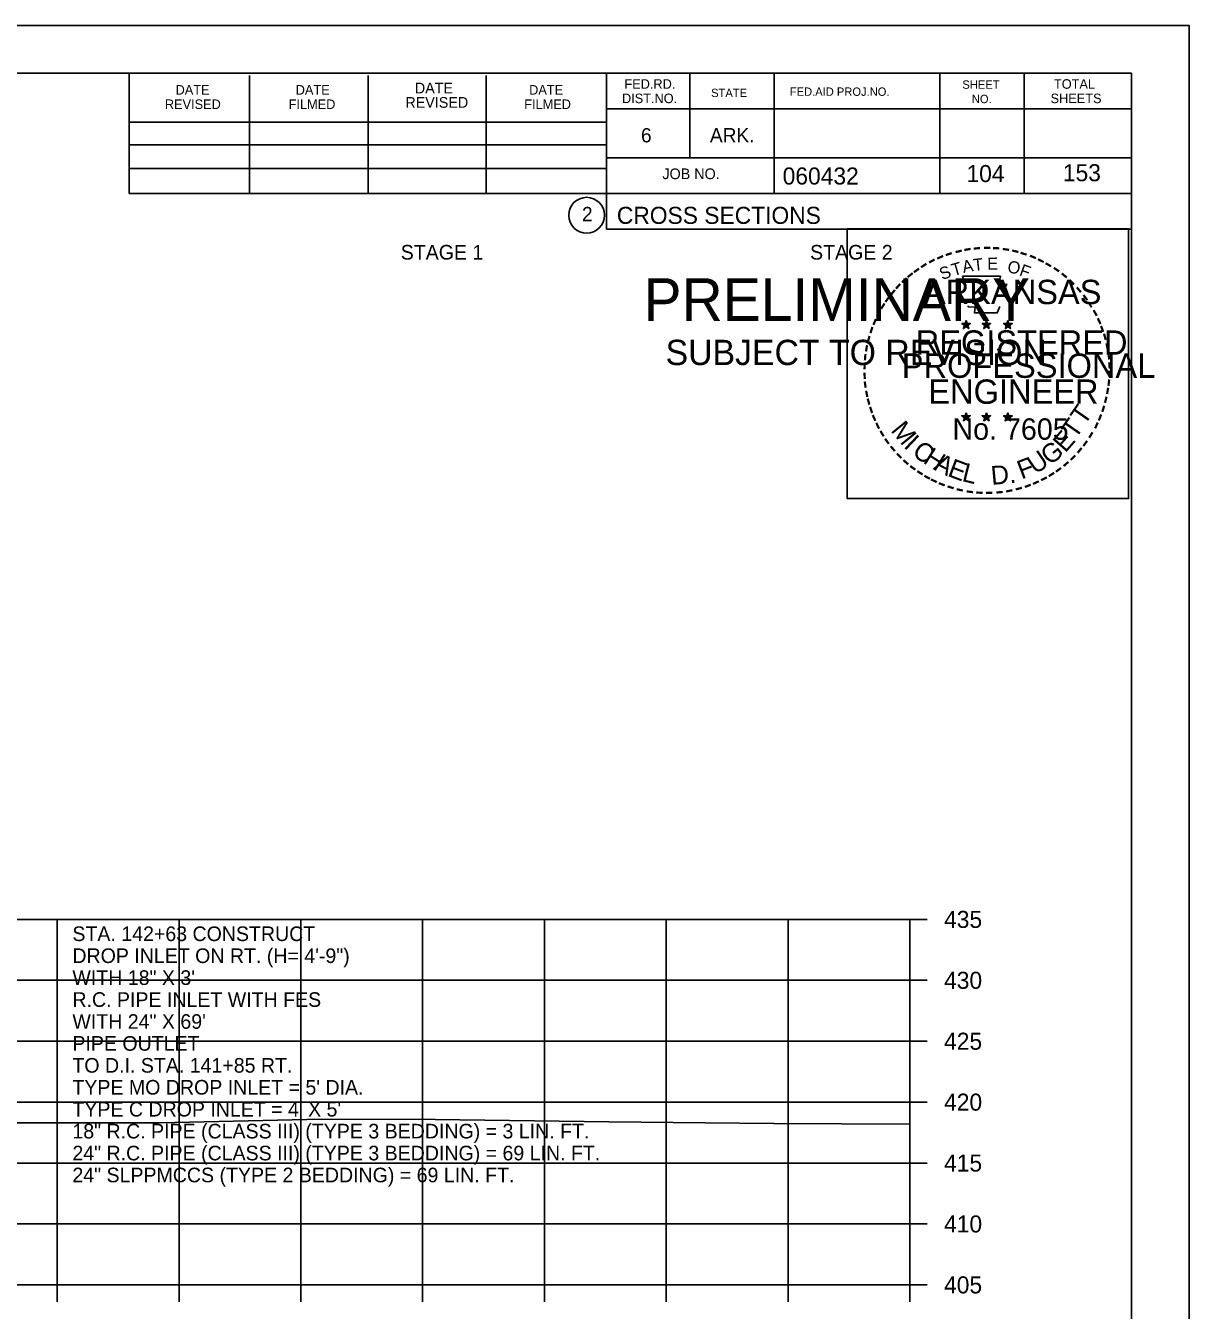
# Model space of a CAD drawing. Extents: x 1538688 to 1540766, y 656250 to 671912.
# Drawn here: x 1538925.6 to 1539021.1, y 662632.6 to 662738 of the extents above; entities that cross this region are included whole.
import ezdxf

# ---------------------------------------------------------------- set-up
doc = ezdxf.new("R2010")
doc.units = 0
for name, color, linetype in [('18', 7, 'Continuous'), ('22', 7, 'Continuous'), ('26', 7, 'Continuous'), ('40', 7, 'Continuous'), ('7', 7, 'Continuous'), ('8', 7, 'Continuous'), ('9', 7, 'Continuous'), ('Borings', 7, 'Continuous'), ('Default', 7, 'Continuous'), ('Horizontal Alignment', 7, 'Continuous'), ('RipRap', 7, 'Continuous')]:
    doc.layers.add(name, color=color, linetype=linetype)

msp = doc.modelspace()

# ---------------------------------------------------------------- linework, layer by layer
at = {"layer": '18'}
msp.add_lwpolyline([(1538918.63, 662647.98), (1538929.71, 662647.97), (1538932.3, 662647.98), (1538936.64, 662647.97), (1538949.87, 662648.28), (1538959.21, 662648.25), (1538973.47, 662648.07), (1538981.41, 662647.98), (1538987.01, 662647.93), (1538998.18, 662647.87)], dxfattribs=at)
at = {"layer": '22'}
for p, q in [((1538718.18, 662664.68), (1538998.18, 662664.68)), ((1538928.18, 662634.68), (1538928.18, 662664.68)), ((1538938.18, 662634.68), (1538938.18, 662664.68)), ((1538948.18, 662634.68), (1538948.18, 662664.68)), ((1538958.18, 662634.68), (1538958.18, 662664.68)), ((1538968.18, 662634.68), (1538968.18, 662664.68)), ((1538978.18, 662634.68), (1538978.18, 662664.68)), ((1538988.18, 662634.68), (1538988.18, 662664.68)), ((1538998.18, 662634.68), (1538998.18, 662664.68)), ((1538718.18, 662659.68), (1538998.18, 662659.68)), ((1538718.18, 662654.68), (1538998.18, 662654.68)), ((1538718.18, 662649.68), (1538998.18, 662649.68)), ((1538718.18, 662644.68), (1538998.18, 662644.68)), ((1538718.18, 662639.68), (1538998.18, 662639.68)), ((1538718.18, 662634.68), (1538998.18, 662634.68))]:
    msp.add_line(p, q, dxfattribs=at)
at = {"layer": '26'}
msp.add_line((1538687.78, 662738.04), (1539021.11, 662738.04), dxfattribs=at)
for points in [[(1538687.77, 662738.04), (1539021.11, 662738.04), (1539021.11, 662524.7), (1538687.77, 662524.7)], [(1538993.03, 662721.37), (1539016.13, 662721.37), (1539016.13, 662699.22), (1538993.03, 662699.22)]]:
    msp.add_lwpolyline(points, close=True, dxfattribs=at)
at = {"layer": '8'}
for p, q in [((1539002.79, 662713.84), (1539002.75, 662713.59)), ((1539002.79, 662713.48), (1539002.79, 662713.84)), ((1539002.79, 662713.84), (1539002.84, 662713.59)), ((1539004.46, 662713.84), (1539004.42, 662713.59)), ((1539004.46, 662713.48), (1539004.46, 662713.84)), ((1539004.46, 662713.84), (1539004.51, 662713.59)), ((1539006.22, 662713.83), (1539006.18, 662713.58)), ((1539006.22, 662713.47), (1539006.22, 662713.83)), ((1539006.22, 662713.83), (1539006.27, 662713.58)), ((1539002.44, 662713.59), (1539002.79, 662713.48)), ((1539002.44, 662713.59), (1539002.69, 662713.54)), ((1539002.44, 662713.59), (1539002.68, 662713.47)), ((1539002.57, 662713.18), (1539002.79, 662713.48)), ((1539002.57, 662713.18), (1539002.7, 662713.42)), ((1539002.57, 662713.18), (1539002.79, 662713.4)), ((1539003.13, 662713.59), (1539002.79, 662713.48)), ((1539003, 662713.18), (1539002.79, 662713.48)), ((1539003, 662713.18), (1539002.79, 662713.39)), ((1539003.13, 662713.59), (1539002.85, 662713.54)), ((1539003, 662713.18), (1539002.86, 662713.47)), ((1539003.13, 662713.59), (1539002.93, 662713.49)), ((1539004.11, 662713.59), (1539004.46, 662713.48)), ((1539004.11, 662713.59), (1539004.36, 662713.54)), ((1539004.11, 662713.59), (1539004.35, 662713.47)), ((1539004.24, 662713.18), (1539004.46, 662713.48)), ((1539004.24, 662713.18), (1539004.37, 662713.42)), ((1539004.24, 662713.18), (1539004.46, 662713.4)), ((1539004.8, 662713.59), (1539004.46, 662713.48)), ((1539004.67, 662713.18), (1539004.46, 662713.48)), ((1539004.67, 662713.18), (1539004.46, 662713.39)), ((1539004.8, 662713.59), (1539004.52, 662713.54)), ((1539004.67, 662713.18), (1539004.53, 662713.47)), ((1539004.8, 662713.59), (1539004.6, 662713.49)), ((1539005.87, 662713.58), (1539006.22, 662713.47)), ((1539005.87, 662713.58), (1539006.13, 662713.53)), ((1539005.87, 662713.58), (1539006.11, 662713.45)), ((1539006.01, 662713.17), (1539006.22, 662713.47)), ((1539006.01, 662713.17), (1539006.13, 662713.41)), ((1539006.01, 662713.17), (1539006.22, 662713.39)), ((1539006.57, 662713.58), (1539006.22, 662713.47)), ((1539006.43, 662713.17), (1539006.22, 662713.47)), ((1539006.43, 662713.17), (1539006.22, 662713.38)), ((1539006.57, 662713.58), (1539006.28, 662713.53)), ((1539006.43, 662713.17), (1539006.3, 662713.46)), ((1539006.57, 662713.58), (1539006.36, 662713.47)), ((1539002.43, 662706.02), (1539002.78, 662705.9)), ((1539002.43, 662706.02), (1539002.69, 662705.97)), ((1539002.43, 662706.02), (1539002.67, 662705.89)), ((1539002.57, 662705.61), (1539002.78, 662705.9)), ((1539002.57, 662705.61), (1539002.69, 662705.85)), ((1539002.57, 662705.61), (1539002.78, 662705.82)), ((1539002.78, 662706.27), (1539002.74, 662706.02)), ((1539002.78, 662705.9), (1539002.78, 662706.27)), ((1539002.78, 662706.27), (1539002.83, 662706.02)), ((1539003.13, 662706.02), (1539002.78, 662705.9)), ((1539003, 662705.61), (1539002.78, 662705.9)), ((1539003, 662705.61), (1539002.78, 662705.82)), ((1539003.13, 662706.02), (1539002.84, 662705.97)), ((1539003, 662705.61), (1539002.86, 662705.9)), ((1539003.13, 662706.02), (1539002.93, 662705.91)), ((1539004.1, 662706.02), (1539004.45, 662705.9)), ((1539004.1, 662706.02), (1539004.36, 662705.97)), ((1539004.1, 662706.02), (1539004.34, 662705.89)), ((1539004.24, 662705.61), (1539004.45, 662705.9)), ((1539004.24, 662705.61), (1539004.36, 662705.85)), ((1539004.24, 662705.61), (1539004.45, 662705.82)), ((1539004.45, 662706.27), (1539004.41, 662706.02)), ((1539004.45, 662705.9), (1539004.45, 662706.27)), ((1539004.45, 662706.27), (1539004.5, 662706.02)), ((1539004.8, 662706.02), (1539004.45, 662705.9)), ((1539004.67, 662705.61), (1539004.45, 662705.9)), ((1539004.67, 662705.61), (1539004.45, 662705.82)), ((1539004.8, 662706.02), (1539004.51, 662705.97)), ((1539004.67, 662705.61), (1539004.53, 662705.9)), ((1539004.8, 662706.02), (1539004.6, 662705.91)), ((1539005.87, 662706.01), (1539006.22, 662705.89)), ((1539005.87, 662706.01), (1539006.12, 662705.96)), ((1539005.87, 662706.01), (1539006.11, 662705.88)), ((1539006, 662705.6), (1539006.22, 662705.89)), ((1539006, 662705.6), (1539006.13, 662705.84)), ((1539006, 662705.6), (1539006.22, 662705.81)), ((1539006.22, 662706.26), (1539006.18, 662706.01)), ((1539006.22, 662705.89), (1539006.22, 662706.26)), ((1539006.22, 662706.26), (1539006.27, 662706.01)), ((1539006.57, 662706.01), (1539006.22, 662705.89)), ((1539006.43, 662705.6), (1539006.22, 662705.89)), ((1539006.43, 662705.6), (1539006.22, 662705.81)), ((1539006.57, 662706.01), (1539006.28, 662705.96)), ((1539006.43, 662705.6), (1539006.3, 662705.89)), ((1539006.57, 662706.01), (1539006.36, 662705.9))]:
    msp.add_line(p, q, dxfattribs=at)
for points in [[(1539002.48, 662717.47), (1539002.75, 662716.64)], [(1539005.99, 662716.54), (1539006.13, 662716.83), (1539005.45, 662716.8), (1539005.6, 662717.47), (1539002.48, 662717.47)], [(1539002.97, 662715.04), (1539002.97, 662714.96), (1539003.53, 662714.94), (1539003.48, 662714.46), (1539005.35, 662714.46), (1539005.55, 662715)], [(1539002.79, 662713.84), (1539003, 662713.18), (1539002.44, 662713.59), (1539003.13, 662713.59), (1539002.57, 662713.18), (1539002.79, 662713.84)], [(1539004.46, 662713.84), (1539004.67, 662713.18), (1539004.11, 662713.59), (1539004.8, 662713.59), (1539004.24, 662713.18), (1539004.46, 662713.84)], [(1539006.22, 662713.83), (1539006.43, 662713.17), (1539005.87, 662713.58), (1539006.57, 662713.58), (1539006.01, 662713.17), (1539006.22, 662713.83)], [(1539002.78, 662706.27), (1539003, 662705.61), (1539002.43, 662706.02), (1539003.13, 662706.02), (1539002.57, 662705.61), (1539002.78, 662706.27)], [(1539004.45, 662706.27), (1539004.67, 662705.61), (1539004.1, 662706.02), (1539004.8, 662706.02), (1539004.24, 662705.61), (1539004.45, 662706.27)], [(1539006.22, 662706.26), (1539006.43, 662705.6), (1539005.87, 662706.01), (1539006.57, 662706.01), (1539006, 662705.6), (1539006.22, 662706.26)]]:
    msp.add_lwpolyline(points, dxfattribs=at)
for centre, radius in [((1539002.79, 662713.48), 0.172), ((1539002.79, 662713.48), 0.145), ((1539002.79, 662713.48), 0.116), ((1539002.79, 662713.48), 0.0991), ((1539002.79, 662713.48), 0.0747), ((1539002.79, 662713.48), 0.0495), ((1539002.79, 662713.48), 0.0296), ((1539004.46, 662713.48), 0.172), ((1539004.46, 662713.48), 0.145), ((1539004.46, 662713.48), 0.116), ((1539004.46, 662713.48), 0.0991), ((1539004.46, 662713.48), 0.0747), ((1539004.46, 662713.48), 0.0495), ((1539004.46, 662713.48), 0.0296), ((1539006.22, 662713.47), 0.172), ((1539006.22, 662713.47), 0.145), ((1539006.22, 662713.47), 0.116), ((1539006.22, 662713.47), 0.0991), ((1539006.22, 662713.47), 0.0747), ((1539006.22, 662713.47), 0.0495), ((1539006.22, 662713.47), 0.0296), ((1539002.78, 662705.9), 0.172), ((1539002.78, 662705.9), 0.145), ((1539002.78, 662705.9), 0.116), ((1539002.78, 662705.9), 0.0991), ((1539002.78, 662705.9), 0.0747), ((1539002.78, 662705.9), 0.0495), ((1539002.78, 662705.9), 0.0296), ((1539004.45, 662705.9), 0.172), ((1539004.45, 662705.9), 0.145), ((1539004.45, 662705.9), 0.116), ((1539004.45, 662705.9), 0.0991), ((1539004.45, 662705.9), 0.0747), ((1539004.45, 662705.9), 0.0495), ((1539004.45, 662705.9), 0.0296), ((1539006.22, 662705.89), 0.172), ((1539006.22, 662705.89), 0.145), ((1539006.22, 662705.89), 0.116), ((1539006.22, 662705.89), 0.0991), ((1539006.22, 662705.89), 0.0747), ((1539006.22, 662705.89), 0.0495), ((1539006.22, 662705.89), 0.0296)]:
    msp.add_circle(centre, radius, dxfattribs=at)
at = {"layer": 'Borings'}
for p, q in [((1538998.18, 662634.68), (1538998.18, 662664.68)), ((1538999.58, 662664.68), (1538998.18, 662664.68)), ((1538999.58, 662659.68), (1538998.18, 662659.68)), ((1538999.58, 662654.68), (1538998.18, 662654.68)), ((1538999.58, 662649.68), (1538998.18, 662649.68)), ((1538999.58, 662644.68), (1538998.18, 662644.68)), ((1538999.58, 662639.68), (1538998.18, 662639.68)), ((1538718.18, 662634.68), (1538998.18, 662634.68)), ((1538928.18, 662633.28), (1538928.18, 662634.68)), ((1538938.18, 662633.28), (1538938.18, 662634.68)), ((1538948.18, 662633.28), (1538948.18, 662634.68)), ((1538958.18, 662633.28), (1538958.18, 662634.68)), ((1538968.18, 662633.28), (1538968.18, 662634.68)), ((1538978.18, 662633.28), (1538978.18, 662634.68)), ((1538988.18, 662633.28), (1538988.18, 662634.68)), ((1538998.18, 662633.28), (1538998.18, 662634.68)), ((1538999.58, 662634.68), (1538998.18, 662634.68))]:
    msp.add_line(p, q, dxfattribs=at)
at = {"layer": 'RipRap'}
for p, q in [((1538700.18, 662734.14), (1539016.36, 662734.14)), ((1538934.1, 662724.26), (1538934.1, 662734.14)), ((1538943.96, 662724.26), (1538943.96, 662733.94)), ((1538953.72, 662724.26), (1538953.72, 662733.94)), ((1538963.4, 662724.26), (1538963.4, 662733.94)), ((1538973.26, 662734.14), (1538973.26, 662721.34)), ((1538980.1, 662734.14), (1538980.1, 662727.2)), ((1538987.04, 662734.14), (1538987.04, 662724.26)), ((1539000.62, 662734.14), (1539000.62, 662724.26)), ((1539007.56, 662734.14), (1539007.56, 662724.26)), ((1539016.36, 662528.68), (1539016.36, 662734.14)), ((1539016.36, 662731.2), (1538973.26, 662731.2)), ((1539016.36, 662731.22), (1539016.36, 662731.22)), ((1538934.1, 662730.12), (1538973.26, 662730.12)), ((1538934.1, 662728.26), (1538973.26, 662728.26)), ((1539016.36, 662727.2), (1538973.26, 662727.2)), ((1538976.22, 662727.2), (1539016.36, 662727.2)), ((1538934.1, 662724.26), (1538934.1, 662726.32)), ((1538934.1, 662726.32), (1538973.26, 662726.32)), ((1539016.36, 662724.26), (1538934.1, 662724.26)), ((1538973.26, 662721.34), (1539016.36, 662721.34))]:
    msp.add_line(p, q, dxfattribs=at)
msp.add_circle((1538971.64, 662722.48), 1.47, dxfattribs=at)

# ---------------------------------------------------------------- texts
at = {"layer": '40'}
for s, p in [('STA. 142+63 CONSTRUCT', (1538929.43, 662662.9)), ('DROP INLET ON RT. (H= 4\'-9")', (1538929.43, 662661.1)), ('WITH 18" X 3\'', (1538929.43, 662659.3)), ('R.C. PIPE INLET WITH FES ', (1538929.43, 662657.5)), ('WITH 24" X 69\'', (1538929.43, 662655.7)), ('PIPE OUTLET', (1538929.43, 662653.9)), ('TO D.I. STA. 141+85 RT.', (1538929.43, 662652.1)), ("TYPE MO DROP INLET = 5' DIA.", (1538929.43, 662650.3)), ("TYPE C DROP INLET = 4' X 5'", (1538929.43, 662648.5)), ('18" R.C. PIPE (CLASS III) (TYPE 3 BEDDING) = 3 LIN. FT.', (1538929.43, 662646.7)), ('24" R.C. PIPE (CLASS III) (TYPE 3 BEDDING) = 69 LIN. FT.', (1538929.43, 662644.9)), ('24" SLPPMCCS (TYPE 2 BEDDING) = 69 LIN. FT.', (1538929.43, 662643.1))]:
    msp.add_text(s, height=1.2, dxfattribs=at).set_placement(p)
at = {"layer": '7'}
for s, p in [('104', (1539002.82, 662725.2)), ('153', (1539010.73, 662725.27))]:
    msp.add_text(s, height=1.4, dxfattribs=at).set_placement(p)
at = {"layer": '8'}
for s, height, rotation, p in [('-', 1.6, 24.3072, (1539000.59, 662718.32)), ('-', 1.6, 19.1761, (1539001.23, 662718.59)), ('-', 1.6, 13.6301, (1539001.98, 662718.83)), ('-', 1.6, 10.2193, (1539002.66, 662719)), ('-', 1.6, 5.8968, (1539003.38, 662719.11)), ('-', 1.6, 0.1862, (1539004.16, 662719.18)), ('-', 1.6, 357.743, (1539004.88, 662719.17)), ('-', 1.6, 352.1617, (1539005.62, 662719.11)), ('-', 1.6, 347.2049, (1539006.34, 662719)), ('-', 1.6, 342.3362, (1539006.98, 662718.84)), ('-', 1.6, 337.8551, (1539007.71, 662718.62)), ('-', 1.6, 36.2317, (1538998.79, 662717.24)), ('-', 1.6, 34.0636, (1538999.36, 662717.64)), ('-', 1.6, 28.7918, (1538999.96, 662718.01)), ('S', 1, 21.594, (1539000.83, 662717.14)), ('T', 1, 16.4036, (1539001.75, 662717.48)), ('A', 1, 11.2132, (1539002.57, 662717.73)), ('T', 1, 6.0228, (1539003.42, 662717.89)), ('E', 1, 0.8323, (1539004.53, 662718)), ('O', 1, 350.4515, (1539006.13, 662717.79)), ('F', 1, 340.0707, (1539007.09, 662717.56)), ('-', 1.6, 334.1211, (1539008.34, 662718.35)), ('-', 1.6, 329.6409, (1539008.92, 662718.06)), ('-', 1.6, 325.8627, (1539009.57, 662717.7)), ('-', 1.6, 42.9622, (1538997.88, 662716.45)), ('-', 1.6, 38.9507, (1538998.31, 662716.86)), ('ARKANSAS', 2, 360, (1538999.33, 662715.18)), ('-', 1.6, 320.5297, (1539010.18, 662717.28)), ('-', 1.6, 315.5786, (1539010.77, 662716.79)), ('-', 1.6, 50.6142, (1538997.03, 662715.48)), ('-', 1.6, 48.423, (1538997.43, 662715.97)), ('-', 1.6, 309.8797, (1539011.34, 662716.24)), ('-', 1.6, 306.6522, (1539011.87, 662715.64)), ('-', 1.6, 58.0706, (1538996.29, 662714.39)), ('-', 1.6, 54.2325, (1538996.61, 662714.92)), ('-', 1.4, 303.6753, (1539012.35, 662715.07)), ('-', 1.6, 67.7743, (1538995.72, 662713.16)), ('-', 1.6, 62.8713, (1538995.97, 662713.78)), ('-', 1.6, 299.6684, (1539012.67, 662714.46)), ('-', 1.6, 294.6628, (1539013, 662713.85)), ('-', 1.6, 72.3945, (1538995.5, 662712.53)), ('REGISTERED', 2, 360, (1538998.65, 662711.03)), ('DWB', 0.01, 360, (1539002.77, 662713.47)), ('DWB', 0.01, 360, (1539004.44, 662713.47)), ('DWB', 0.01, 360, (1539006.21, 662713.46)), ('-', 1.6, 290.5728, (1539013.25, 662713.27)), ('-', 1.6, 285.1233, (1539013.49, 662712.69)), ('-', 1.6, 81.2013, (1538995.17, 662711.11)), ('-', 1.6, 75.461, (1538995.3, 662711.82)), ('-', 1.6, 280.5493, (1539013.69, 662711.95)), ('-', 1.6, 85.1863, (1538995.09, 662710.42)), ('PROFESSIONAL', 2, 360, (1538997.51, 662709.13)), ('-', 1.6, 276.5962, (1539013.85, 662711.18)), ('-', 1.6, 89.0622, (1538995.07, 662709.72)), ('-', 1.6, 274.3301, (1539013.91, 662710.46)), ('-', 1.6, 269.9407, (1539013.94, 662709.83)), ('-', 1.6, 94.1959, (1538995.1, 662708.99)), ('-', 1.6, 98.9479, (1538995.17, 662708.32)), ('ENGINEER', 2, 360, (1538999.69, 662707)), ('-', 1.6, 263.5172, (1539013.93, 662709.16)), ('-', 1.6, 101.7149, (1538995.31, 662707.59)), ('-', 1.6, 255.7626, (1539013.74, 662707.83)), ('-', 1.6, 260.9953, (1539013.85, 662708.51)), ('-', 1.6, 105.4578, (1538995.47, 662707)), ('-', 1.6, 109.0874, (1538995.69, 662706.36)), ('T', 1.54, 55.055, (1539012.5, 662705.17)), ('-', 1.6, 252.8681, (1539013.56, 662707.11)), ('-', 1.6, 114.0643, (1538995.94, 662705.77)), ('-', 1.6, 115.7289, (1538996.24, 662705.15)), ('M', 1.54, 308.9175, (1538996.55, 662704.8)), ('No. 7605', 1.757, 360, (1539001.67, 662704.05)), ('DWB', 0.01, 360, (1539002.77, 662705.9)), ('DWB', 0.01, 360, (1539004.44, 662705.9)), ('DWB', 0.01, 360, (1539006.2, 662705.89)), ('T', 1.54, 55.055, (1539011.77, 662704.05)), ('-', 1.6, 244.6197, (1539013.08, 662705.81)), ('-', 1.6, 247.8887, (1539013.34, 662706.44)), ('-', 1.6, 120.4471, (1538996.6, 662704.56)), ('I', 1.54, 316.4636, (1538997.6, 662703.48)), ('E', 1.54, 48.7313, (1539010.93, 662702.92)), ('-', 1.6, 239.0712, (1539012.68, 662705.06)), ('-', 1.6, 125.8934, (1538997, 662704)), ('-', 1.6, 130.7181, (1538997.47, 662703.45)), ('C', 1.54, 324.0197, (1538998.27, 662702.85)), ('H', 1.54, 327.5342, (1538999.18, 662702.2)), ('G', 1.54, 38.2173, (1539009.67, 662701.9)), ('-', 1.6, 231.2538, (1539011.85, 662703.84)), ('-', 1.6, 233.8452, (1539012.28, 662704.4)), ('-', 1.6, 134.2238, (1538997.98, 662702.91)), ('-', 1.6, 138.9338, (1538998.51, 662702.44)), ('A', 1.54, 332.5513, (1539000.03, 662701.66)), ('E', 1.54, 339.2068, (1539001.19, 662701.1)), ('F', 1.54, 20.8202, (1539007.34, 662700.78)), ('U', 1.54, 34.4052, (1539008.47, 662701.17)), ('-', 1.6, 221.0851, (1539010.85, 662702.76)), ('-', 1.6, 225.7653, (1539011.37, 662703.27)), ('-', 1.6, 144.6463, (1538999.06, 662702.04)), ('-', 1.6, 148.0898, (1538999.63, 662701.67)), ('-', 1.6, 151.5704, (1539000.2, 662701.34)), ('L', 1.54, 346.2929, (1539002.38, 662700.67)), ('D.', 1.54, 5.2602, (1539004.89, 662700.34)), ('-', 1.6, 212.2491, (1539009.77, 662701.91)), ('-', 1.6, 215.7363, (1539010.3, 662702.29)), ('-', 1.6, 154.6002, (1539000.73, 662701.09)), ('-', 1.6, 158.5612, (1539001.35, 662700.84)), ('-', 1.6, 162.7983, (1539002.04, 662700.63)), ('-', 1.6, 195.4743, (1539007.29, 662700.73)), ('-', 1.6, 200.7184, (1539007.97, 662700.97)), ('-', 1.6, 204.2516, (1539008.59, 662701.24)), ('-', 1.6, 207.3568, (1539009.21, 662701.56)), ('-', 1.6, 167.5555, (1539002.75, 662700.46)), ('-', 1.6, 173.1155, (1539003.52, 662700.35)), ('-', 1.6, 176.5183, (1539004.27, 662700.3)), ('-', 1.6, 181.5918, (1539005.02, 662700.32)), ('-', 1.6, 185.8167, (1539005.83, 662700.39)), ('-', 1.6, 191.2858, (1539006.56, 662700.53))]:
    msp.add_text(s, height=height, rotation=rotation, dxfattribs=at).set_placement(p)
at = {"layer": '9'}
for s, height, p in [('PRELIMINARY', 3.5, (1538976.31, 662713.81)), ('DWB', 0.01, (1538977.06, 662715.65)), ('SUBJECT TO REVISION', 2.0751, (1538978.12, 662710.18))]:
    msp.add_text(s, height=height, rotation=360, dxfattribs=at).set_placement(p)
at = {"layer": 'Default'}
for s, p in [('STAGE 1', (1538956.38, 662718.84)), ('STAGE 2', (1538989.98, 662718.84))]:
    msp.add_text(s, height=1.2, dxfattribs=at).set_placement(p)
at = {"layer": 'Horizontal Alignment'}
for s, p in [('435', (1539000.98, 662663.98)), ('430', (1539000.98, 662658.98)), ('425', (1539000.98, 662653.98)), ('420', (1539000.98, 662648.98)), ('415', (1539000.98, 662643.98)), ('410', (1539000.98, 662638.98)), ('405', (1539000.98, 662633.98))]:
    msp.add_text(s, height=1.4, dxfattribs=at).set_placement(p)
at = {"layer": 'RipRap'}
for s, height, p in [('DATE', 0.782, (1538937.9, 662732.38)), ('DATE', 0.782, (1538947.76, 662732.38)), ('DATE', 0.879, (1538957.54, 662732.48)), ('DATE', 0.782, (1538966.92, 662732.38)), ('FED.RD.', 0.782, (1538974.74, 662732.86)), ('STATE', 0.684, (1538981.86, 662732.18)), ('FED.AID PROJ.NO.', 0.684, (1538988.32, 662732.28)), ('SHEET', 0.684, (1539002.48, 662732.86)), ('TOTAL', 0.782, (1539010, 662732.86)), ('REVISED', 0.782, (1538937.02, 662731.2)), ('FILMED', 0.782, (1538947.18, 662731.2)), ('REVISED', 0.879, (1538956.76, 662731.3)), ('FILMED', 0.782, (1538966.52, 662731.2)), ('DIST.NO.', 0.782, (1538974.54, 662731.68)), ('NO.', 0.684, (1539003.26, 662731.68)), ('SHEETS', 0.782, (1539009.72, 662731.68)), ('6', 1.17, (1538976.1, 662728.46)), ('ARK.', 1.172, (1538981.76, 662728.46)), ('JOB NO.', 0.879, (1538977.86, 662725.44)), ('060432', 1.4, (1538987.73, 662725)), ('2', 1.17, (1538971.26, 662721.99)), ('CROSS SECTIONS', 1.4, (1538974.12, 662721.77))]:
    msp.add_text(s, height=height, rotation=360, dxfattribs=at).set_placement(p)

doc.saveas('drawing.dxf')
